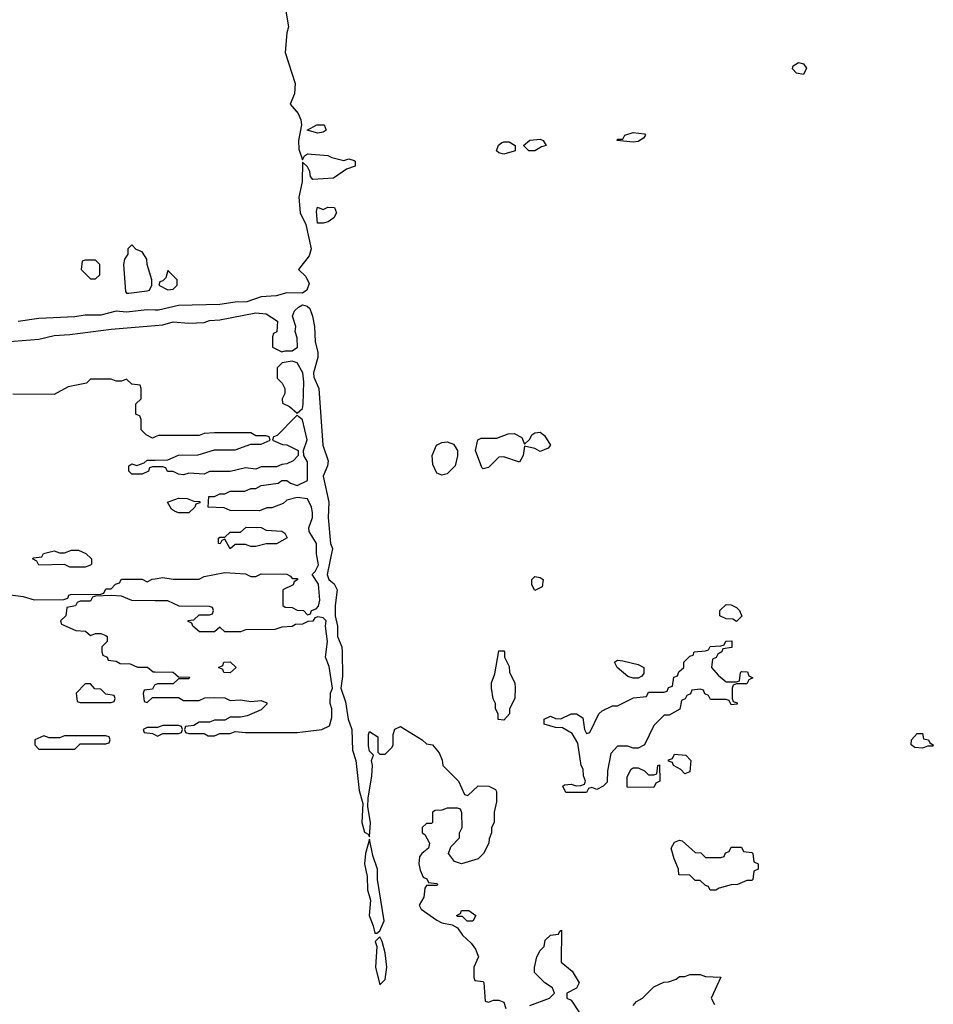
# Model space of a CAD drawing. Header units: inches. Extents: x 2601469 to 2753575, y 449403 to 582909.
# Tile 283 of 350: x 2659476 to 2663012, y 527726 to 531537. Entities that reach past the tile are written whole.
import ezdxf

# ---------------------------------------------------------------- set-up
doc = ezdxf.new("R2010")
doc.units = ezdxf.units.IN
doc.header["$MEASUREMENT"] = 0
for name, color, linetype in [('C6552', 7, 'Continuous'), ('C6553', 7, 'Continuous'), ('C6562', 7, 'Continuous'), ('C6563', 7, 'Continuous')]:
    doc.layers.add(name, color=color, linetype=linetype)

msp = doc.modelspace()

# ---------------------------------------------------------------- linework, layer by layer
at = {"layer": 'C6552', "color": 4, "elevation": 12}
for points in [[(2660000, 529922.1), (2659990, 529918), (2659966, 529930), (2659946, 529950), (2659946, 529990), (2659942.7, 530000)], [(2660000, 529806), (2659990, 529806), (2659978, 529802), (2659974, 529790), (2659950, 529778), (2659910, 529778), (2659898, 529790), (2659898, 529810), (2659910, 529818), (2659930, 529812), (2659958, 529822), (2659970, 529832), (2660000, 529832.8)], [(2659430, 529312), (2659490, 529304.7), (2659531.6, 529291.6), (2659647.3, 529292.7), (2659662, 529298), (2659666, 529310), (2659672.7, 529312.7), (2659790, 529314), (2659802, 529318), (2659810, 529334), (2659830, 529334), (2659847.3, 529352.7), (2659862, 529358), (2659870, 529372), (2659950, 529372), (2659970, 529362), (2659988.4, 529371.6), (2660000, 529373.4)], [(2660000, 529288.2), (2659910, 529288.7), (2659870, 529306), (2659830, 529308), (2659770, 529306), (2659758, 529302), (2659750, 529286), (2659710, 529286), (2659698, 529282), (2659691.6, 529268.4), (2659658, 529262), (2659654, 529230), (2659634, 529210), (2659638, 529198), (2659692.7, 529172.7), (2659731.1, 529171.1), (2659750, 529154), (2659770, 529162), (2659790, 529162), (2659810, 529154), (2659814, 529150), (2659814, 529130), (2659794, 529110), (2659794, 529090), (2659798, 529078), (2659814, 529070), (2659818, 529058), (2659850, 529054), (2659865.4, 529045.4), (2659903.6, 529043.6), (2659931.6, 529031.6), (2659970.9, 529030.9), (2659992.7, 529012.7), (2660000, 529012.6)], [(2660000, 528962.7), (2659998, 528962), (2659990, 528946), (2659958, 528942), (2659954, 528930), (2659958, 528898), (2659970, 528894), (2659990, 528914), (2660000, 528914)], [(2660000, 528798), (2659970, 528798), (2659954, 528790), (2659958, 528778), (2659990, 528774), (2660000, 528769.3)]]:
    msp.add_lwpolyline(points, dxfattribs=at)
for points in [[(2659670, 529418), (2659650, 529428), (2659550, 529426), (2659542, 529442), (2659526, 529450), (2659530, 529454), (2659562, 529458), (2659568.4, 529471.6), (2659610, 529482), (2659630, 529474), (2659650, 529474), (2659676.4, 529483.6), (2659703.6, 529483.6), (2659731.6, 529471.6), (2659754, 529450), (2659754, 529430), (2659750, 529426), (2659730, 529418)], [(2659750, 528966), (2659730, 528966), (2659694, 528930), (2659698, 528898), (2659710, 528894), (2659830, 528894), (2659842, 528898), (2659846, 528910), (2659842, 528922), (2659810, 528926), (2659790, 528946), (2659767.3, 528947.3)], [(2659810, 528766), (2659650, 528766), (2659630, 528758), (2659590, 528758), (2659570, 528766), (2659534, 528750), (2659534, 528730), (2659550, 528714), (2659690, 528714), (2659710, 528734), (2659810, 528734), (2659822, 528738), (2659826, 528750), (2659822, 528762)]]:
    msp.add_lwpolyline(points, close=True, dxfattribs=at)
at = {"layer": 'C6553', "color": 4, "elevation": 12}
for points in [[(2659910, 530666), (2659894, 530650), (2659894, 530630), (2659882, 530610), (2659878, 530590), (2659885.2, 530485.2), (2659890, 530478), (2659898, 530478), (2659970, 530487.3), (2659978, 530490), (2659988, 530510), (2659988, 530530), (2659968.9, 530588.9), (2659968, 530610), (2659950, 530638), (2659927.3, 530647.3)], [(2659770, 530606), (2659730, 530606), (2659718, 530602), (2659714, 530570), (2659750, 530534), (2659770, 530534), (2659786, 530550), (2659786, 530590)]]:
    msp.add_lwpolyline(points, close=True, dxfattribs=at)
for points in [[(2660000, 530413.3), (2659970, 530414), (2659890, 530405.7), (2659850, 530408.3), (2659790, 530393.7), (2659730, 530394), (2659690, 530387.3), (2659550, 530381.1), (2659470, 530368.5)], [(2659355.1, 530284.9), (2659550, 530300.7), (2659610, 530314.9), (2659670, 530318), (2659830, 530339.3), (2660000, 530353.1)], [(2659942.7, 530000), (2659942, 530002), (2659926, 530010), (2659926, 530050), (2659946, 530070), (2659946, 530110), (2659942, 530122), (2659910, 530126), (2659890, 530146), (2659870, 530138), (2659850, 530138), (2659830, 530146), (2659750, 530146), (2659734, 530130), (2659663.6, 530116.4), (2659610, 530086), (2659450, 530088)]]:
    msp.add_lwpolyline(points, dxfattribs=at)
at = {"layer": 'C6562', "color": 4, "elevation": 12}
for points in [[(2660000, 529373.4), (2660030, 529378), (2660070, 529372), (2660170, 529372), (2660190, 529382), (2660270, 529398), (2660350, 529392), (2660370, 529382), (2660390, 529382), (2660410, 529392), (2660510, 529391.3), (2660523.6, 529383.6), (2660530, 529374), (2660550, 529374), (2660552, 529370), (2660538, 529362), (2660534, 529350), (2660494, 529330), (2660494, 529270), (2660503.6, 529263.6), (2660530, 529262), (2660550, 529252), (2660574, 529250), (2660590, 529234), (2660602, 529238), (2660606, 529250), (2660623.1, 529256.9), (2660632.5, 529267.5), (2660638, 529290), (2660632.5, 529352.5), (2660608, 529390), (2660619, 529401), (2660632.5, 529427.5), (2660625.2, 529470), (2660625.2, 529510), (2660596.4, 529556.4), (2660595.3, 529570), (2660609, 529610), (2660609, 529630), (2660605.2, 529650), (2660590, 529682), (2660550, 529688), (2660510, 529678), (2660495.3, 529664.7), (2660451.6, 529648.4), (2660432.7, 529647.3), (2660403.6, 529636.4), (2660290, 529638), (2660267.3, 529647.3), (2660206, 529650), (2660208, 529692), (2660230, 529692), (2660250, 529702), (2660270, 529702), (2660290, 529712), (2660347.3, 529712.7), (2660370, 529722), (2660390, 529722), (2660410, 529734), (2660476.4, 529743.6), (2660490, 529754), (2660510, 529754), (2660523.6, 529743.6), (2660550, 529734), (2660590, 529754), (2660590, 529826), (2660575.3, 529850), (2660574, 529870), (2660588.9, 529911.1), (2660570, 529988), (2660556.7, 530000)], [(2660544.1, 530000), (2660472.7, 529927.3), (2660458, 529922), (2660454, 529910), (2660492.7, 529892.7), (2660510, 529892), (2660554, 529870), (2660554, 529850), (2660534, 529830), (2660510, 529818), (2660490, 529815.3), (2660470, 529806), (2660410, 529806), (2660390, 529798), (2660350, 529802), (2660290, 529788), (2660210, 529788), (2660190, 529778), (2660130, 529782), (2660110, 529775.3), (2660090, 529778), (2660070, 529788), (2660048.4, 529788.4), (2660042, 529802), (2660030, 529806), (2660000, 529806)], [(2660641.4, 530000), (2660648.8, 529890), (2660670.3, 529830), (2660667.6, 529810), (2660650.3, 529770), (2660672.1, 529670), (2660670.3, 529610), (2660679.5, 529510), (2660687, 529490), (2660666, 529390), (2660673, 529370), (2660693.1, 529353.1), (2660704.6, 529330), (2660697, 529270), (2660697.1, 529230), (2660705.5, 529190), (2660705.5, 529150), (2660722.3, 529110), (2660724.6, 529090), (2660725.5, 528994.5), (2660719.3, 528950), (2660737.2, 528897.2), (2660747.4, 528830), (2660761.3, 528790), (2660764.6, 528710), (2660777, 528670), (2660790, 528554), (2660803.8, 528503.8), (2660800.5, 528430), (2660810, 528392), (2660824.7, 528384.7), (2660830, 528374), (2660833.2, 528430), (2660824, 528490), (2660824.7, 528524.7), (2660839, 528610), (2660842, 528650), (2660838, 528670), (2660846, 528690), (2660830, 528706), (2660826.3, 528726.3), (2660826, 528770), (2660830, 528782), (2660862, 528762), (2660862, 528702), (2660870, 528694), (2660890, 528694), (2660918, 528722), (2660922, 528730), (2660922, 528770), (2660928.4, 528791.6), (2660950, 528802), (2661034, 528750), (2661050, 528734), (2661074, 528730), (2661099.6, 528699.6), (2661111.6, 528671.6), (2661114, 528650), (2661174, 528590), (2661198, 528538), (2661210, 528534), (2661250, 528572), (2661291.1, 528571.1), (2661318, 528558), (2661322, 528550), (2661322, 528510), (2661312, 528470), (2661312, 528430), (2661302, 528410), (2661302, 528390), (2661292.7, 528367.3), (2661292, 528350), (2661270.7, 528310), (2661250, 528289.4), (2661186, 528270), (2661159, 528279), (2661135.3, 528310), (2661144.7, 528335.3), (2661178, 528370), (2661178, 528390), (2661188, 528410), (2661187.3, 528467.3), (2661182, 528482), (2661170, 528486), (2661130, 528486), (2661110, 528478), (2661083.6, 528476.4), (2661074, 528470), (2661074, 528430), (2661070, 528426), (2661050, 528426), (2661034, 528410), (2661034, 528390), (2661043.6, 528383.6), (2661062, 528350), (2661058, 528330), (2661032, 528310), (2661022.8, 528297.2), (2661021, 528270), (2661025.4, 528245.4), (2661038, 528218), (2661052, 528212), (2661058, 528198), (2661090, 528194), (2661094, 528190), (2661090, 528186), (2661050, 528186), (2661043.6, 528176.4), (2661039.6, 528140.4), (2661022, 528110), (2661030, 528094), (2661090, 528052), (2661110, 528042), (2661150, 528034), (2661170, 528022), (2661190, 527994), (2661223.6, 527963.6), (2661239.8, 527939.8), (2661252, 527910), (2661234, 527870), (2661234, 527830), (2661238, 527818), (2661270, 527814), (2661272, 527810), (2661278, 527738), (2661290, 527734), (2661310, 527742), (2661330, 527742), (2661350, 527734), (2661358, 527710)], [(2660000, 529832.8), (2660050, 529834), (2660090, 529852), (2660167.3, 529852.7), (2660230, 529872), (2660310, 529872), (2660370, 529894), (2660410, 529894), (2660446, 529910), (2660442, 529922), (2660430, 529926), (2660390, 529926), (2660370, 529938), (2660230, 529938), (2660190, 529935.3), (2660170, 529928), (2660012.7, 529927.3), (2660000, 529922.1)], [(2660000, 528914), (2660090, 528914), (2660110, 528902), (2660170, 528902), (2660192.7, 528912.7), (2660230, 528914), (2660270, 528912), (2660290, 528902), (2660330, 528904.7), (2660370, 528898), (2660410, 528902), (2660432.7, 528892.7), (2660432.7, 528887.3), (2660410, 528866), (2660356.9, 528843.1), (2660330, 528838), (2660290, 528838), (2660270, 528826), (2660230, 528826), (2660210, 528818), (2660170, 528818), (2660150, 528806), (2660118, 528802), (2660114, 528790), (2660118, 528778), (2660130, 528774), (2660190, 528774), (2660205.4, 528765.4), (2660230, 528766), (2660250, 528774), (2660290, 528774), (2660310, 528782), (2660350, 528778), (2660550, 528778.8), (2660646, 528790), (2660675.6, 528804.4), (2660684.1, 528835.9), (2660683.7, 528870), (2660677, 528890), (2660679.5, 528930), (2660687.3, 528950), (2660673.5, 529033.5), (2660659.3, 529070), (2660667, 529130), (2660659.3, 529190), (2660662, 529210), (2660650, 529222), (2660630, 529226), (2660618, 529222), (2660610, 529208.7), (2660591.6, 529208.4), (2660570, 529198), (2660543.6, 529196.4), (2660530, 529188), (2660490, 529186), (2660463.6, 529176.4), (2660350, 529175.3), (2660330, 529168), (2660270, 529168), (2660250, 529186), (2660230, 529168), (2660171.6, 529168.4), (2660146, 529190), (2660142, 529202), (2660128.4, 529208.4), (2660128.4, 529211.6), (2660150, 529214), (2660170, 529234), (2660210, 529234), (2660222, 529238), (2660226, 529250), (2660222, 529262), (2660210, 529266), (2660092.7, 529267.3), (2660050, 529288), (2660000, 529288.2)], [(2660000, 529012.6), (2660070, 529012), (2660090, 528994), (2660132.7, 528992.7), (2660130, 528986), (2660090, 528986), (2660070, 528966), (2660010, 528966), (2660000, 528962.7)], [(2660000, 528769.3), (2660010, 528764.7), (2660030, 528774), (2660090, 528774), (2660102, 528778), (2660106, 528790), (2660102, 528802), (2660090, 528806), (2660030, 528806), (2660010, 528798), (2660000, 528798)], [(2661450, 527722), (2661526, 527750), (2661546, 527770), (2661538, 527790), (2661508, 527810), (2661468.9, 527848.9), (2661468.4, 527868.4), (2661478, 527910), (2661490, 527934), (2661506, 527950), (2661510, 527974), (2661530, 527994), (2661562, 527998), (2661566, 528010), (2661572.7, 528012.7), (2661572, 527890), (2661614.4, 527854.4), (2661642, 527810), (2661631.3, 527788.7), (2661594, 527770), (2661594, 527750), (2661610, 527742), (2661644.7, 527690)], [(2661850, 527722), (2661863.1, 527736.9), (2661886, 527750), (2661930, 527794), (2661968.4, 527811.6), (2661987.3, 527812.7), (2662016.4, 527823.6), (2662030, 527834), (2662050, 527834), (2662070, 527842), (2662110, 527842), (2662130, 527834), (2662190, 527832), (2662152, 527750), (2662165.4, 527725.4)]]:
    msp.add_lwpolyline(points, dxfattribs=at)
for points in [[(2661490, 529865.2), (2661470, 529877.2), (2661430, 529886), (2661424, 529850), (2661410, 529824), (2661350, 529845.2), (2661330, 529844), (2661290, 529804), (2661270, 529799), (2661264.5, 529804.5), (2661240.7, 529870), (2661249.3, 529910.7), (2661262.7, 529917.3), (2661323.1, 529916.9), (2661366, 529934), (2661390, 529936), (2661419.8, 529919.8), (2661430, 529894), (2661450, 529914), (2661458, 529930), (2661470, 529938), (2661490, 529941), (2661507.1, 529927.1), (2661531, 529890), (2661521, 529879)], [(2661110, 529774), (2661090, 529782), (2661075.5, 529815.5), (2661072.3, 529850), (2661089.3, 529890.7), (2661110, 529901), (2661130, 529902.8), (2661154.8, 529894.8), (2661170.8, 529870), (2661170.6, 529849.4), (2661161, 529810), (2661130, 529779)], [(2660090, 529629), (2660075.3, 529635.3), (2660063.1, 529643.1), (2660048, 529670), (2660090, 529684.7), (2660123.6, 529683.6), (2660150, 529674), (2660172.7, 529672.7), (2660172.7, 529667.3), (2660158, 529662), (2660154, 529650), (2660130, 529629)], [(2660370, 529498), (2660350, 529506), (2660310, 529506), (2660290, 529488.7), (2660270, 529526), (2660258, 529522), (2660252, 529508), (2660246, 529510), (2660246, 529530), (2660250, 529534), (2660270, 529534), (2660290, 529554), (2660330, 529554), (2660352.7, 529572.7), (2660410, 529572), (2660430, 529562), (2660490, 529558), (2660502, 529550), (2660511.1, 529531.1), (2660470, 529508.7), (2660430, 529508), (2660390, 529498)], [(2661470, 529328), (2661458, 529350), (2661458, 529370), (2661470, 529382), (2661490, 529378), (2661502, 529370), (2661498, 529342)], [(2662250, 529208), (2662236.4, 529216.4), (2662210, 529218), (2662186, 529230), (2662186, 529250), (2662210, 529274), (2662230, 529272), (2662250, 529262), (2662262, 529250), (2662271.1, 529228.9)], [(2662210, 528974), (2662250, 528974), (2662262, 528978), (2662266, 529010), (2662270, 529014), (2662292.7, 529012.7), (2662298, 528998), (2662314, 528990), (2662298, 528982), (2662290, 528966), (2662250, 528966), (2662238, 528962), (2662234, 528950), (2662234, 528910), (2662238, 528898), (2662252.7, 528892.7), (2662252.7, 528887.3), (2662230, 528886), (2662222, 528902), (2662210, 528906), (2662150, 528906), (2662142, 528922), (2662127.3, 528927.3), (2662122, 528942), (2662110, 528946), (2662078, 528942), (2662072.7, 528927.3), (2662058, 528922), (2662052, 528908), (2662038, 528902), (2662031.1, 528868.9), (2661990, 528846), (2661970, 528846), (2661930, 528806), (2661894, 528730), (2661870, 528718), (2661850, 528718), (2661830, 528726), (2661790, 528726), (2661763.6, 528696.4), (2661751.3, 528630), (2661750, 528586), (2661734, 528570), (2661710, 528558), (2661690, 528566), (2661678, 528562), (2661670, 528546), (2661590, 528546), (2661578, 528570), (2661584.7, 528575.3), (2661610, 528578), (2661630, 528572), (2661647.3, 528572.7), (2661662, 528578), (2661666, 528590), (2661658, 528610), (2661656.4, 528636.4), (2661649, 528650), (2661636.4, 528736.4), (2661614, 528774), (2661576.4, 528796.4), (2661550, 528798), (2661506, 528810), (2661506, 528830), (2661530, 528842), (2661550, 528832), (2661570, 528831.3), (2661610, 528851), (2661631.1, 528851.1), (2661655.3, 528835.3), (2661662, 528790), (2661670, 528774), (2661682, 528778), (2661718, 528850), (2661730, 528862), (2661770, 528882), (2661790, 528882), (2661852, 528912), (2661902, 528918), (2661910, 528934), (2661970, 528934), (2661982, 528938), (2661987.3, 528952.7), (2662002, 528958), (2662007.3, 528992.7), (2662022, 528998), (2662027.3, 529012.7), (2662046, 529030), (2662046, 529050), (2662070, 529074), (2662082, 529078), (2662086, 529090), (2662130, 529094), (2662142, 529098), (2662148.4, 529111.6), (2662190, 529114), (2662202, 529118), (2662208.4, 529131.6), (2662232.7, 529132.7), (2662232.7, 529107.3), (2662198, 529102), (2662194, 529090), (2662178, 529082), (2662172, 529068), (2662158, 529062), (2662154, 529030), (2662179.6, 528999.6)], [(2661350, 528826), (2661328.4, 528828.4), (2661328, 528850), (2661318, 528870), (2661318, 528890), (2661308.9, 528908.9), (2661302, 528950), (2661302, 528970), (2661314.6, 529005.4), (2661330, 529094), (2661350, 529094), (2661352, 529090), (2661352, 529070), (2661370, 529034), (2661371.3, 529010), (2661392, 528970), (2661394, 528950), (2661392, 528910), (2661372, 528870), (2661372, 528850)], [(2660290, 529008.7), (2660266, 529010), (2660262, 529022), (2660246, 529030), (2660262, 529038), (2660266, 529050), (2660290, 529052), (2660314, 529030)], [(2661850, 528988.7), (2661830, 528995.3), (2661788, 529030), (2661778, 529050), (2661790, 529058), (2661810, 529056), (2661870, 529041), (2661892, 529030), (2661891.6, 529008.4), (2661883.6, 528996.4), (2661870, 528988.7)], [(2662970, 528718), (2662940.4, 528720.4), (2662926, 528730), (2662928, 528750), (2662950, 528774), (2662970, 528774), (2662974, 528754), (2662994, 528750), (2662998, 528738), (2663012, 528730), (2663010, 528726), (2662990, 528726)], [(2662050, 528618), (2662035.3, 528635.3), (2662006, 528650), (2662002, 528662), (2661987.3, 528667.3), (2661987.3, 528672.7), (2662002, 528678), (2662010, 528694), (2662054, 528690), (2662074, 528670), (2662070, 528626)], [(2661930, 528566), (2661827.3, 528567.3), (2661827.3, 528607.3), (2661843.1, 528636.9), (2661850, 528642), (2661870, 528642), (2661894, 528630), (2661910, 528614), (2661930, 528614), (2661942, 528618), (2661946, 528650), (2661952.7, 528652.7), (2661954, 528590), (2661938, 528582)], [(2660830, 528366), (2660814.8, 528310), (2660810.6, 528270), (2660820.7, 528220.7), (2660822.6, 528170), (2660834, 528130), (2660828.5, 528070), (2660844.6, 528030), (2660850, 528002), (2660858, 528002), (2660870, 528011.3), (2660886.6, 528050), (2660860.9, 528210), (2660861.2, 528250), (2660842.5, 528302.5)], [(2662130, 528294), (2662190, 528294), (2662202, 528298), (2662207.3, 528312.7), (2662222, 528318), (2662230, 528334), (2662270, 528334), (2662278, 528318), (2662310, 528314), (2662314, 528310), (2662318, 528278), (2662334, 528270), (2662334, 528250), (2662318, 528242), (2662314, 528210), (2662310, 528206), (2662290, 528206), (2662254, 528190), (2662230, 528188.7), (2662183.6, 528176.4), (2662170, 528168), (2662148.4, 528168.4), (2662142, 528182), (2662130, 528186), (2662110, 528206), (2662090, 528206), (2662070, 528226), (2662027.3, 528227.3), (2662026, 528250), (2662008.9, 528288.9), (2661998, 528330), (2662010, 528354), (2662030, 528362), (2662039.6, 528359.6), (2662090, 528314), (2662112.7, 528312.7)], [(2661230, 528048), (2661208.4, 528048.4), (2661190, 528066), (2661170, 528066), (2661166, 528070), (2661182, 528078), (2661186, 528090), (2661214, 528090), (2661242, 528070)], [(2660870, 527988), (2660852, 527970), (2660858, 527950), (2660853.4, 527870), (2660870, 527802), (2660890, 527822), (2660897.2, 527870), (2660890, 527926), (2660879, 527970)]]:
    msp.add_lwpolyline(points, close=True, dxfattribs=at)
at = {"layer": 'C6563', "color": 4, "elevation": 12}
for points in [[(2660506.4, 531570), (2660516.3, 531510), (2660510, 531486), (2660503, 531410), (2660542, 531290), (2660539.1, 531250), (2660522.8, 531210), (2660554.1, 531174.1), (2660564.2, 531150), (2660566.7, 531130), (2660554.9, 531070), (2660555.9, 531035.9), (2660570, 530994), (2660578, 531010), (2660590, 531018), (2660668.4, 531011.6), (2660683.6, 531003.6), (2660730, 530992), (2660750, 530998), (2660770, 530992), (2660774, 530990), (2660774, 530970), (2660741, 530959), (2660690, 530924), (2660610, 530919), (2660601.2, 530930), (2660599, 530950), (2660590, 530968), (2660570, 530986), (2660568.8, 530910), (2660556.3, 530850), (2660562, 530790), (2660583.9, 530743.9), (2660603.7, 530650), (2660596.5, 530623.5), (2660554.8, 530570), (2660583.7, 530543.7), (2660596.2, 530516.2), (2660586.7, 530490), (2660570, 530478.5), (2660510, 530480.5), (2660468.1, 530468.1), (2660410, 530464.2), (2660355.2, 530444.8), (2660310, 530444.4), (2660250, 530435.1), (2660090, 530431.5), (2660013, 530413), (2660000, 530413.3)], [(2660000, 530353.1), (2660030, 530355.5), (2660070, 530367.3), (2660130, 530362.8), (2660190, 530364.7), (2660210, 530373), (2660250, 530375.5), (2660390, 530402), (2660430, 530398), (2660474, 530370), (2660471.6, 530328.4), (2660458, 530322), (2660454, 530310), (2660454, 530270), (2660490, 530252), (2660504, 530256), (2660530, 530254.8), (2660551.2, 530270), (2660550, 530306), (2660542.7, 530330), (2660545.2, 530350), (2660532, 530390), (2660539.7, 530410), (2660555.7, 530424.3), (2660570, 530433.7), (2660588.9, 530428.9), (2660598.8, 530418.8), (2660608.8, 530390), (2660616.5, 530350), (2660619.6, 530290), (2660630.3, 530250), (2660630.2, 530229.8), (2660613.7, 530170), (2660614, 530154), (2660634, 530110), (2660641.4, 530000)], [(2660556.7, 530000), (2660550, 530006), (2660544.1, 530000)]]:
    msp.add_lwpolyline(points, dxfattribs=at)
for points in [[(2662510, 531325.2), (2662482, 531330), (2662467.3, 531347.3), (2662470, 531358), (2662490, 531370.7), (2662510, 531366), (2662520.7, 531350)], [(2660630, 531098), (2660588.7, 531110), (2660626, 531130), (2660650.6, 531130.6), (2660654, 531130), (2660662, 531110), (2660650, 531102)], [(2661850, 531062.7), (2661788, 531070), (2661790, 531074), (2661810, 531074), (2661818, 531090), (2661850, 531101), (2661894.8, 531094.8), (2661898, 531090), (2661890, 531078), (2661870, 531066)], [(2661350, 531017.2), (2661330, 531022), (2661322, 531030), (2661329.1, 531050.9), (2661340.2, 531059.8), (2661350, 531064.7), (2661370, 531064.7), (2661394, 531050), (2661394, 531030), (2661390, 531028.7)], [(2661470, 531029.2), (2661446, 531030), (2661426, 531050), (2661450, 531070.8), (2661490, 531074.8), (2661502, 531070), (2661514, 531050), (2661495.3, 531044.7)], [(2660650, 530749), (2660629, 530750), (2660625.2, 530794.8), (2660629.2, 530810.8), (2660650, 530802), (2660669.1, 530810.9), (2660694, 530810), (2660702, 530790), (2660691.3, 530770), (2660670, 530755.3)], [(2660050, 530566), (2660042, 530538), (2660030, 530526), (2660018, 530522), (2660014, 530510), (2660050, 530492), (2660070, 530494), (2660086, 530510), (2660086, 530530)], [(2660530, 530215.3), (2660491.3, 530208.7), (2660472, 530190), (2660472, 530150), (2660492, 530130), (2660502, 530110), (2660502, 530090), (2660492, 530070), (2660492.7, 530052.7), (2660519.8, 530039.8), (2660550, 530014), (2660570, 530032), (2660572.9, 530047.1), (2660575.1, 530135.1), (2660571.6, 530170), (2660550, 530209.3)]]:
    msp.add_lwpolyline(points, close=True, dxfattribs=at)

doc.saveas('drawing.dxf')
